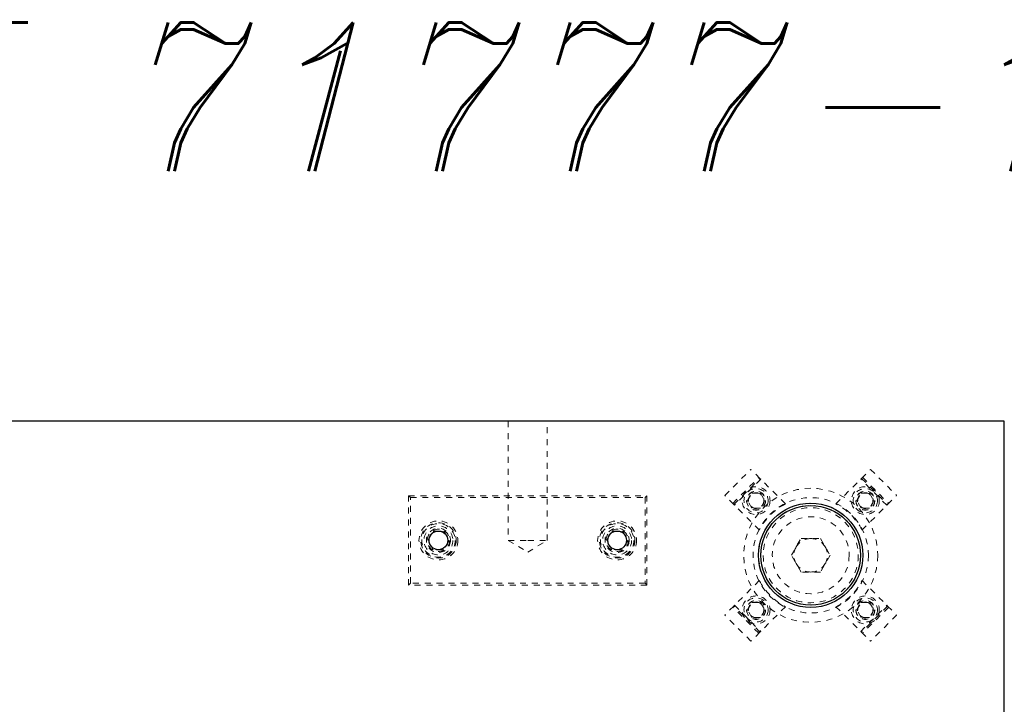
# Model space of a CAD drawing. Header units: inches. Extents: x 220 to 877, y 4 to 174.
# Tile 541 of 656: x 559 to 575, y 162 to 174. Entities that reach past the tile are written whole.
import ezdxf

# ---------------------------------------------------------------- set-up
doc = ezdxf.new("R2010")
doc.units = ezdxf.units.IN
doc.header["$LTSCALE"] = 0.5
doc.header["$MEASUREMENT"] = 0
doc.linetypes.add('HIDDEN', pattern=[0.225, 0.15, -0.075])
doc.layers.add('DST-M-S', color=53, linetype='Continuous')
doc.layers.add('SVF-M-S', color=8, linetype='Continuous')
doc.styles.add('I', font='ITALIC.SHX')

msp = doc.modelspace()

# ---------------------------------------------------------------- linework, layer by layer
at = {"layer": 'DST-M-S', "linetype": 'Continuous', "lineweight": 25}
for p, q in [((575.47261, 166.92488), (541.97261, 166.92488)), ((575.47261, 149.92488), (575.47261, 166.92488))]:
    msp.add_line(p, q, dxfattribs=at)
at = {"layer": 'DST-M-S', "linetype": 'HIDDEN', "lineweight": 18}
for p, q in [((567.14451, 166.92488), (567.14451, 164.92488)), ((567.80071, 164.92488), (567.80071, 166.92488)), ((565.47261, 165.67488), (569.47261, 165.67488)), ((565.47261, 164.17488), (565.47261, 165.67488)), ((565.50261, 165.64488), (565.47261, 165.67488)), ((565.50261, 165.64488), (569.44261, 165.64488)), ((565.50261, 164.20488), (565.50261, 165.64488)), ((569.47261, 165.67488), (569.44261, 165.64488)), ((569.44261, 165.64488), (569.44261, 164.20488)), ((569.47261, 165.67488), (569.47261, 164.17488)), ((567.14451, 164.92488), (567.47261, 164.92488)), ((567.14451, 164.92488), (567.47261, 164.72774)), ((567.47261, 164.92488), (567.80071, 164.92488)), ((567.47261, 164.72774), (567.80071, 164.92488)), ((571.89785, 164.67488), (572.06023, 164.95613)), ((572.06023, 164.95613), (572.38498, 164.95613)), ((572.38498, 164.95613), (572.54736, 164.67488)), ((572.06023, 164.39363), (571.89785, 164.67488)), ((572.54736, 164.67488), (572.38498, 164.39363)), ((572.38498, 164.39363), (572.06023, 164.39363)), ((565.50261, 164.20488), (565.47261, 164.17488)), ((569.47261, 164.17488), (565.47261, 164.17488)), ((569.44261, 164.20488), (565.50261, 164.20488)), ((569.47261, 164.17488), (569.44261, 164.20488))]:
    msp.add_line(p, q, dxfattribs=at)
for centre, radius in [((572.22261, 164.67488), 1.125), ((571.30557, 165.59191), 0.1285), ((572.22261, 164.67488), 0.96875), ((573.13964, 165.59191), 0.1285), ((572.22261, 164.67488), 0.8744), ((572.22261, 164.67488), 0.83665), ((572.22261, 164.67488), 0.79788), ((572.22261, 164.67488), 0.64583), ((565.97261, 164.92488), 0.3269), ((565.97261, 164.92488), 0.2969), ((568.97261, 164.92488), 0.3269), ((568.97261, 164.92488), 0.2969), ((565.97261, 164.92488), 0.203), ((568.97261, 164.92488), 0.203), ((571.30557, 163.75785), 0.1285), ((573.13964, 163.75785), 0.1285)]:
    msp.add_circle(centre, radius, dxfattribs=at)
at = {"layer": 'DST-M-S', "linetype": 'Continuous', "lineweight": 25}
for centre, radius in [((572.22261, 164.67488), 0.875), ((572.22261, 164.67488), 0.83563), ((565.97261, 164.92488), 0.15625), ((568.97261, 164.92488), 0.15625)]:
    msp.add_circle(centre, radius, dxfattribs=at)
at = {"layer": 'DST-M-S', "linetype": 'HIDDEN', "lineweight": 18}
for start, end in [(150, 210), (90, 150), (30, 90), (330, 30), (210, 270), (270, 330)]:
    msp.add_arc((572.22261, 164.67488), 0.28125, start, end, dxfattribs=at)
at = {"layer": 'SVF-M-S', "linetype": 'HIDDEN', "lineweight": 18}
for p, q in [((570.78019, 165.67889), (571.2186, 166.11729)), ((570.91384, 165.54524), (571.35224, 165.98365)), ((570.93222, 165.52686), (571.37063, 165.96526)), ((571.37063, 165.96526), (571.2186, 166.11729)), ((571.37063, 165.96526), (571.383, 165.95289)), ((573.06221, 165.95289), (573.07458, 165.96526)), ((573.07458, 165.96526), (573.22661, 166.11729)), ((573.07458, 165.96526), (573.51299, 165.52686)), ((573.09297, 165.98365), (573.53137, 165.54524)), ((573.22661, 166.11729), (573.66502, 165.67889)), ((571.383, 165.95289), (570.94459, 165.51448)), ((571.79822, 165.53767), (571.383, 165.95289)), ((572.64699, 165.53767), (573.06221, 165.95289)), ((573.50062, 165.51448), (573.06221, 165.95289)), ((570.93222, 165.52686), (570.78019, 165.67889)), ((571.16123, 165.59191), (571.2334, 165.71691)), ((571.2334, 165.71691), (571.37774, 165.71691)), ((571.37774, 165.71691), (571.44991, 165.59191)), ((572.9953, 165.59191), (573.06747, 165.71691)), ((573.06747, 165.71691), (573.21181, 165.71691)), ((573.21181, 165.71691), (573.28398, 165.59191)), ((573.51299, 165.52686), (573.66502, 165.67889)), ((570.94459, 165.51448), (570.93222, 165.52686)), ((571.35981, 165.09926), (570.94459, 165.51448)), ((571.2334, 165.46691), (571.16123, 165.59191)), ((571.37774, 165.46691), (571.2334, 165.46691)), ((571.44991, 165.59191), (571.37774, 165.46691)), ((573.06747, 165.46691), (572.9953, 165.59191)), ((573.21181, 165.46691), (573.06747, 165.46691)), ((573.0854, 165.09926), (573.50062, 165.51448)), ((573.28398, 165.59191), (573.21181, 165.46691)), ((573.51299, 165.52686), (573.50062, 165.51448)), ((565.79247, 164.92488), (565.88254, 165.08088)), ((565.88254, 165.08088), (566.06267, 165.08088)), ((566.06267, 165.08088), (566.15274, 164.92488)), ((568.79247, 164.92488), (568.88254, 165.08088)), ((568.88254, 165.08088), (569.06267, 165.08088)), ((569.06267, 165.08088), (569.15274, 164.92488)), ((565.88254, 164.76888), (565.79247, 164.92488)), ((566.15274, 164.92488), (566.06267, 164.76888)), ((568.88254, 164.76888), (568.79247, 164.92488)), ((569.15274, 164.92488), (569.06267, 164.76888)), ((566.06267, 164.76888), (565.88254, 164.76888)), ((569.06267, 164.76888), (568.88254, 164.76888)), ((571.35981, 164.2505), (570.94459, 163.83528)), ((573.0854, 164.2505), (573.50062, 163.83528)), ((570.93222, 163.8229), (570.78019, 163.67087)), ((570.93222, 163.8229), (570.94459, 163.83528)), ((571.37063, 163.38449), (570.93222, 163.8229)), ((570.94459, 163.83528), (571.383, 163.39687)), ((571.16123, 163.75785), (571.2334, 163.88285)), ((571.2334, 163.88285), (571.37774, 163.88285)), ((571.37774, 163.88285), (571.44991, 163.75785)), ((572.9953, 163.75785), (573.06747, 163.88285)), ((573.06221, 163.39687), (573.50062, 163.83528)), ((573.06747, 163.88285), (573.21181, 163.88285)), ((573.51299, 163.8229), (573.07458, 163.38449)), ((573.21181, 163.88285), (573.28398, 163.75785)), ((573.50062, 163.83528), (573.51299, 163.8229)), ((573.51299, 163.8229), (573.66502, 163.67087)), ((571.2186, 163.23247), (570.78019, 163.67087)), ((571.35224, 163.36611), (570.91384, 163.80452)), ((571.2334, 163.63285), (571.16123, 163.75785)), ((571.44991, 163.75785), (571.37774, 163.63285)), ((571.79822, 163.81209), (571.383, 163.39687)), ((572.64699, 163.81209), (573.06221, 163.39687)), ((573.06747, 163.63285), (572.9953, 163.75785)), ((573.53137, 163.80452), (573.09297, 163.36611)), ((573.28398, 163.75785), (573.21181, 163.63285)), ((573.66502, 163.67087), (573.22661, 163.23247)), ((571.37774, 163.63285), (571.2334, 163.63285)), ((573.21181, 163.63285), (573.06747, 163.63285)), ((571.37063, 163.38449), (571.2186, 163.23247)), ((571.383, 163.39687), (571.37063, 163.38449)), ((573.07458, 163.38449), (573.06221, 163.39687)), ((573.07458, 163.38449), (573.22661, 163.23247))]:
    msp.add_line(p, q, dxfattribs=at)
for centre, radius in [((571.30557, 165.59191), 0.23438), ((573.13964, 165.59191), 0.23438), ((571.30557, 165.59191), 0.20312), ((571.30557, 165.59191), 0.1595), ((571.30557, 165.59191), 0.15625), ((571.30557, 165.59191), 0.13297), ((571.30557, 165.59191), 0.1327), ((571.30557, 165.59191), 0.13218), ((573.13964, 165.59191), 0.20312), ((573.13964, 165.59191), 0.1595), ((573.13964, 165.59191), 0.15625), ((573.13964, 165.59191), 0.13297), ((573.13964, 165.59191), 0.1327), ((573.13964, 165.59191), 0.13218), ((565.97261, 164.92488), 0.28125), ((565.97261, 164.92488), 0.24375), ((568.97261, 164.92488), 0.28125), ((568.97261, 164.92488), 0.24375), ((565.97261, 164.92488), 0.1875), ((565.97261, 164.92488), 0.16072), ((565.97261, 164.92488), 0.16045), ((565.97261, 164.92488), 0.15993), ((568.97261, 164.92488), 0.1875), ((568.97261, 164.92488), 0.16072), ((568.97261, 164.92488), 0.16045), ((568.97261, 164.92488), 0.15993), ((571.30557, 163.75785), 0.23438), ((573.13964, 163.75785), 0.23438), ((571.30557, 163.75785), 0.20312), ((571.30557, 163.75785), 0.1595), ((571.30557, 163.75785), 0.15625), ((571.30557, 163.75785), 0.13297), ((571.30557, 163.75785), 0.1327), ((571.30557, 163.75785), 0.13218), ((573.13964, 163.75785), 0.20312), ((573.13964, 163.75785), 0.1595), ((573.13964, 163.75785), 0.15625), ((573.13964, 163.75785), 0.13297), ((573.13964, 163.75785), 0.1327), ((573.13964, 163.75785), 0.13218)]:
    msp.add_circle(centre, radius, dxfattribs=at)
for centre, start, end in [((572.27431, 164.62318), 117.501613, 152.498387), ((572.1709, 164.62318), 27.501613, 62.498387), ((572.27431, 164.72658), 207.501613, 242.498387), ((572.1709, 164.72658), 297.501613, 332.498387)]:
    msp.add_arc(centre, 1.031, start, end, dxfattribs=at)

# ---------------------------------------------------------------- texts
at = {"color": 6, "style": 'I'}
msp.add_text('PUNCH PLAN 71777-11', height=2.5, dxfattribs=at).set_placement((535.07686, 171.12064))

doc.saveas('drawing.dxf')
